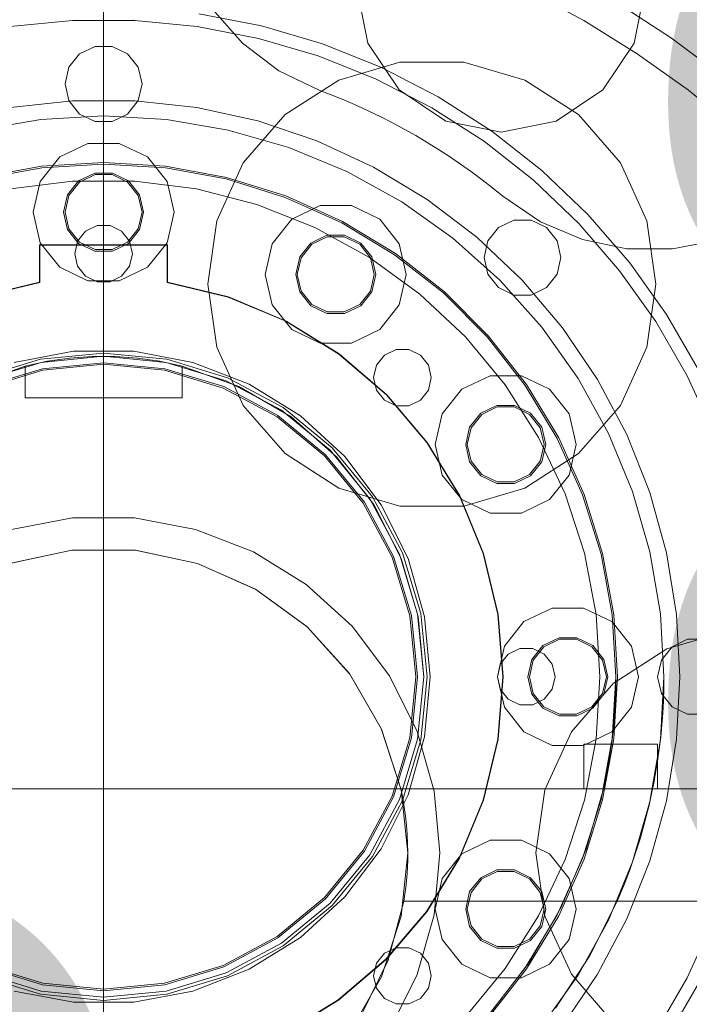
# Model space of a CAD drawing. Header units: millimetres. Extents: x -2233 to 65662, y -50530 to 6847.
# Tile 610 of 656: x 24424 to 24633, y 1623 to 1930. Entities that reach past the tile are written whole.
import ezdxf

# ---------------------------------------------------------------- set-up
doc = ezdxf.new("R2010")
doc.units = ezdxf.units.MM
for name, color, linetype, lineweight in [('COTAS_O', 1, 'Continuous', 0), ('COTAS_P', 1, 'Continuous', 0), ('lateral_briquetadora', 7, 'Continuous', 0)]:
    doc.layers.add(name, color=color, linetype=linetype, lineweight=lineweight)
doc.dimstyles.new('R19_100', dxfattribs={"dimtxt": 250, "dimasz": 150, "dimexe": 150, "dimexo": 80, "dimgap": 100, "dimtad": 1, "dimtih": 1, "dimtoh": 1, "dimdsep": 46, "dimcen": 0.09, "dimadec": 0, "dimazin": 0, "dimtfac": 1, "dimtdec": 4, "dimtofl": 0, "dimtmove": 0, "dimatfit": 3, "dimfxl": 1, "dimtolj": 1, "dimtzin": 0, "dimarcsym": 0})

# ---------------------------------------------------------------- blocks, each defined once
blk = doc.blocks.new('DIM_R32_4')
at = {"layer": 'COTAS_P'}
for p, q in [((15248.37, 1279.09), (24311.82, 4109.09)), ((24311.82, 4109.09), (24155.23, 4107.34)), ((24311.82, 4109.09), (24182.05, 4021.43)), ((24580.07, 3250), (24311.82, 4109.09)), ((15248.37, 1279.09), (15378.14, 1366.76)), ((15248.37, 1279.09), (15404.97, 1280.85)), ((15516.62, 420), (15248.37, 1279.09))]:
    blk.add_line(p, q, dxfattribs=at)
blk.add_text('9495 P', height=250, rotation=17.3406, dxfattribs=at).set_placement((19750.29, 2789.55))
blk = doc.blocks.new('DIM_R32_6')
at = {"layer": 'COTAS_P'}
for p, q in [((24580.07, 3250), (24980.07, 3250)), ((24980.07, 3250), (24935.07, 3100)), ((24980.07, 0), (24980.07, 3250)), ((24980.07, 3250), (25025.07, 3100)), ((24980.07, 0), (24935.07, 150)), ((24980.07, 0), (25025.07, 150)), ((24580.07, 0), (24980.07, 0))]:
    blk.add_line(p, q, dxfattribs=at)
blk.add_text('3250 P', height=250, rotation=90, dxfattribs=at).set_placement((24880.07, 1625))
blk = doc.blocks.new('DIM_R32_7')
at = {"layer": 'COTAS_P'}
for p, q in [((24250.07, 2141), (24400.07, 2186)), ((26750.07, 2141), (26600.07, 2186)), ((24250.07, 1241), (24250.07, 2141)), ((24250.07, 2141), (26750.07, 2141)), ((24250.07, 2141), (24400.07, 2096)), ((26750.07, 2141), (26600.07, 2096)), ((26750.07, 1241), (26750.07, 2141))]:
    blk.add_line(p, q, dxfattribs=at)
blk.add_text('2500 P', height=250, dxfattribs=at).set_placement((25500.07, 2241))
blk = doc.blocks.new('DIM_R32_8')
at = {"layer": 'COTAS_P'}
for p, q in [((24250.07, 1241), (24650.07, 1241)), ((24650.07, 1241), (24605.07, 1091)), ((24650.07, 0), (24650.07, 1241)), ((24650.07, 1241), (24695.07, 1091)), ((24650.07, 0), (24605.07, 150)), ((24650.07, 0), (24695.07, 150)), ((24250.07, 0), (24650.07, 0))]:
    blk.add_line(p, q, dxfattribs=at)
blk.add_text('1241 P', height=250, rotation=90, dxfattribs=at).set_placement((24550.07, 620.5))
blk = doc.blocks.new('DIM_R32_23')
at = {"layer": 'COTAS_O'}
for p, q in [((23750.07, 2330), (24450.07, 2330)), ((24450.07, 2330), (24405.07, 2180)), ((24450.07, 0), (24450.07, 2330)), ((24450.07, 2330), (24495.07, 2180)), ((24450.07, 0), (24405.07, 150)), ((24450.07, 0), (24495.07, 150)), ((23750.07, 0), (24450.07, 0))]:
    blk.add_line(p, q, dxfattribs=at)
blk.add_text('2330 O', height=250, rotation=90, dxfattribs=at).set_placement((24350.07, 1165))

msp = doc.modelspace()

# ---------------------------------------------------------------- linework, layer by layer
at = {"layer": 'lateral_briquetadora'}
for p, q in [((24532.618, 1922.77), (24529.192, 1939.991)), ((24582.754, 1939.062), (24600.067, 1929.808)), ((24619.192, 1939.991), (24615.767, 1922.77)), ((24493.474, 1922.72), (24484.035, 1933.346)), ((24610.769, 1935.094), (24627.424, 1924.253)), ((24420.893, 1927.913), (24440.313, 1929.768)), ((24440.313, 1929.768), (24459.822, 1929.768)), ((24459.822, 1929.768), (24479.242, 1927.913)), ((24479.811, 1931.873), (24499.341, 1928.109)), ((24600.067, 1929.808), (24616.739, 1919.441)), ((24479.242, 1927.913), (24498.398, 1924.221)), ((24499.341, 1928.109), (24518.425, 1922.505)), ((24498.398, 1924.221), (24517.116, 1918.725)), ((24627.424, 1924.253), (24643.349, 1912.368)), ((24447.397, 1921.699), (24442.586, 1919.382)), ((24452.738, 1921.699), (24447.397, 1921.699)), ((24457.549, 1919.382), (24452.738, 1921.699)), ((24504.805, 1914.14), (24493.474, 1922.72)), ((24518.425, 1922.505), (24536.889, 1915.113)), ((24542.373, 1908.171), (24532.618, 1922.77)), ((24615.767, 1922.77), (24606.012, 1908.171)), ((24442.586, 1919.382), (24439.256, 1915.207)), ((24460.879, 1915.207), (24457.549, 1919.382)), ((24517.116, 1918.725), (24535.228, 1911.475)), ((24616.739, 1919.441), (24632.696, 1908.006)), ((24439.256, 1915.207), (24438.067, 1910)), ((24462.067, 1910), (24460.879, 1915.207)), ((24523.488, 1911.209), (24542.605, 1916.823)), ((24536.889, 1915.113), (24554.567, 1905.999)), ((24542.605, 1916.823), (24562.53, 1916.823)), ((24562.53, 1916.823), (24581.647, 1911.209)), ((24517.591, 1907.936), (24504.805, 1914.14)), ((24535.228, 1911.475), (24552.567, 1902.535)), ((24438.067, 1910), (24439.256, 1904.793)), ((24460.879, 1904.793), (24462.067, 1910)), ((24506.727, 1900.438), (24523.488, 1911.209)), ((24581.647, 1911.209), (24598.408, 1900.438)), ((24521.463, 1906.46), (24517.591, 1907.936)), ((24525.303, 1904.902), (24521.463, 1906.46)), ((24556.972, 1898.416), (24542.373, 1908.171)), ((24554.567, 1905.999), (24571.299, 1895.246)), ((24606.012, 1908.171), (24591.413, 1898.416)), ((24632.696, 1908.006), (24647.871, 1895.552)), ((24440.322, 1904.736), (24420.947, 1902.629)), ((24439.256, 1904.793), (24442.586, 1900.618)), ((24459.812, 1904.736), (24440.322, 1904.736)), ((24457.549, 1900.618), (24460.879, 1904.793)), ((24479.188, 1902.629), (24459.812, 1904.736)), ((24498.223, 1898.439), (24479.188, 1902.629)), ((24529.108, 1903.263), (24525.303, 1904.902)), ((24532.878, 1901.543), (24529.108, 1903.263)), ((24552.567, 1902.535), (24568.979, 1891.988)), ((24430.474, 1898.9), (24450.067, 1900)), ((24442.586, 1900.618), (24447.397, 1898.301)), ((24450.067, 1900), (24469.661, 1898.9)), ((24452.738, 1898.301), (24457.549, 1900.618)), ((24493.68, 1885.38), (24506.727, 1900.438)), ((24536.611, 1899.743), (24532.878, 1901.543)), ((24540.304, 1897.865), (24536.611, 1899.743)), ((24598.408, 1900.438), (24611.455, 1885.38)), ((24411.126, 1895.612), (24430.474, 1898.9)), ((24447.397, 1898.301), (24452.738, 1898.301)), ((24469.661, 1898.9), (24489.009, 1895.612)), ((24516.692, 1892.216), (24498.223, 1898.439)), ((24543.957, 1895.909), (24540.304, 1897.865)), ((24574.192, 1894.991), (24556.972, 1898.416)), ((24591.413, 1898.416), (24574.192, 1894.991)), ((24489.009, 1895.612), (24507.866, 1890.18)), ((24547.567, 1893.875), (24543.957, 1895.909)), ((24551.134, 1891.765), (24547.567, 1893.875)), ((24571.299, 1895.246), (24586.933, 1882.952)), ((24436.351, 1887.2), (24445.172, 1891.448)), ((24445.172, 1891.448), (24454.963, 1891.448)), ((24454.963, 1891.448), (24463.784, 1887.2)), ((24507.866, 1890.18), (24525.997, 1882.67)), ((24534.381, 1884.032), (24516.692, 1892.216)), ((24554.654, 1889.58), (24551.134, 1891.765)), ((24568.979, 1891.988), (24584.314, 1879.929)), ((24430.246, 1879.545), (24436.351, 1887.2)), ((24463.784, 1887.2), (24469.889, 1879.545)), ((24558.128, 1887.321), (24554.654, 1889.58)), ((24561.553, 1884.988), (24558.128, 1887.321)), ((24411.657, 1880.836), (24430.721, 1884.33)), ((24411.777, 1880.351), (24430.782, 1883.833)), ((24430.721, 1884.33), (24450.067, 1885.5)), ((24430.782, 1883.833), (24450.067, 1885)), ((24450.067, 1885.5), (24469.414, 1884.33)), ((24450.067, 1885), (24469.353, 1883.833)), ((24469.353, 1883.833), (24488.358, 1880.351)), ((24469.414, 1884.33), (24488.478, 1880.836)), ((24485.403, 1867.256), (24493.68, 1885.38)), ((24551.081, 1873.984), (24534.381, 1884.032)), ((24564.927, 1882.583), (24561.553, 1884.988)), ((24611.455, 1885.38), (24619.732, 1867.256)), ((24442.274, 1879.773), (24447.286, 1882.187)), ((24442.586, 1879.382), (24447.397, 1881.699)), ((24447.286, 1882.187), (24452.849, 1882.187)), ((24447.397, 1881.699), (24452.738, 1881.699)), ((24452.738, 1881.699), (24457.549, 1879.382)), ((24452.849, 1882.187), (24457.861, 1879.773)), ((24488.478, 1880.836), (24506.982, 1875.07)), ((24525.997, 1882.67), (24543.173, 1873.177)), ((24568.249, 1880.107), (24564.927, 1882.583)), ((24586.933, 1882.952), (24601.328, 1869.227)), ((24421.023, 1877.255), (24440.335, 1879.694)), ((24428.067, 1870), (24430.246, 1879.545)), ((24438.805, 1875.424), (24442.274, 1879.773)), ((24439.256, 1875.207), (24442.586, 1879.382)), ((24440.335, 1879.694), (24459.8, 1879.694)), ((24457.549, 1879.382), (24460.879, 1875.207)), ((24457.861, 1879.773), (24461.33, 1875.424)), ((24459.8, 1879.694), (24479.112, 1877.255)), ((24469.889, 1879.545), (24472.067, 1870)), ((24488.358, 1880.351), (24506.804, 1874.603)), ((24571.518, 1877.56), (24568.249, 1880.107)), ((24574.733, 1874.945), (24571.518, 1877.56)), ((24584.314, 1879.929), (24598.433, 1866.466)), ((24437.567, 1870), (24438.805, 1875.424)), ((24438.067, 1870), (24439.256, 1875.207)), ((24460.879, 1875.207), (24462.067, 1870)), ((24461.33, 1875.424), (24462.567, 1870)), ((24479.112, 1877.255), (24497.965, 1872.414)), ((24506.804, 1874.603), (24524.423, 1866.673)), ((24506.982, 1875.07), (24524.656, 1867.116)), ((24586.499, 1866.974), (24574.733, 1874.945)), ((24497.965, 1872.414), (24516.063, 1865.248)), ((24508.851, 1867.774), (24517.672, 1872.022)), ((24517.672, 1872.022), (24527.463, 1872.022)), ((24527.463, 1872.022), (24536.284, 1867.774)), ((24543.173, 1873.177), (24559.178, 1861.821)), ((24566.597, 1862.189), (24551.081, 1873.984)), ((24430.246, 1860.455), (24428.067, 1870)), ((24438.805, 1864.576), (24437.567, 1870)), ((24439.256, 1864.793), (24438.067, 1870)), ((24462.067, 1870), (24460.879, 1864.793)), ((24462.567, 1870), (24461.33, 1864.576)), ((24472.067, 1870), (24469.889, 1860.455)), ((24601.328, 1869.227), (24614.353, 1854.195)), ((24444.456, 1864.036), (24448.065, 1865.774)), ((24448.065, 1865.774), (24452.07, 1865.774)), ((24452.07, 1865.774), (24455.679, 1864.036)), ((24482.567, 1847.535), (24485.403, 1867.256)), ((24502.746, 1860.119), (24508.851, 1867.774)), ((24516.063, 1865.248), (24533.121, 1855.871)), ((24524.423, 1866.673), (24540.958, 1856.677)), ((24524.656, 1867.116), (24541.242, 1857.089)), ((24536.284, 1867.774), (24542.389, 1860.119)), ((24578.212, 1867.514), (24573.4, 1865.197)), ((24583.552, 1867.514), (24578.212, 1867.514)), ((24588.364, 1865.197), (24583.552, 1867.514)), ((24599.595, 1861.452), (24586.499, 1866.974)), ((24598.433, 1866.466), (24611.208, 1851.723)), ((24619.732, 1867.256), (24622.567, 1847.535)), ((24442.274, 1860.227), (24438.805, 1864.576)), ((24442.586, 1860.618), (24439.256, 1864.793)), ((24441.959, 1860.905), (24444.456, 1864.036)), ((24455.679, 1864.036), (24458.176, 1860.905)), ((24460.879, 1864.793), (24457.549, 1860.618)), ((24461.33, 1864.576), (24457.861, 1860.227)), ((24514.774, 1860.347), (24519.786, 1862.76)), ((24515.086, 1859.956), (24519.897, 1862.273)), ((24519.786, 1862.76), (24525.349, 1862.76)), ((24519.897, 1862.273), (24525.238, 1862.273)), ((24525.238, 1862.273), (24530.049, 1859.956)), ((24525.349, 1862.76), (24530.361, 1860.347)), ((24580.747, 1848.786), (24566.597, 1862.189)), ((24573.4, 1865.197), (24570.071, 1861.021)), ((24591.694, 1861.021), (24588.364, 1865.197)), ((24430.067, 1859.75), (24470.067, 1859.75)), ((24430.067, 1848.136), (24430.067, 1859.75)), ((24430.167, 1848.051), (24430.167, 1859.65)), ((24430.167, 1859.65), (24469.967, 1859.65)), ((24436.351, 1852.8), (24430.246, 1860.455)), ((24441.067, 1857), (24441.959, 1860.905)), ((24447.286, 1857.813), (24442.274, 1860.227)), ((24447.397, 1858.301), (24442.586, 1860.618)), ((24457.549, 1860.618), (24452.738, 1858.301)), ((24457.861, 1860.227), (24452.849, 1857.813)), ((24458.176, 1860.905), (24459.067, 1857)), ((24469.889, 1860.455), (24463.784, 1852.8)), ((24469.967, 1859.65), (24469.967, 1848.051)), ((24470.067, 1859.75), (24470.067, 1848.136)), ((24500.567, 1850.574), (24502.746, 1860.119)), ((24511.305, 1855.997), (24514.774, 1860.347)), ((24511.756, 1855.78), (24515.086, 1859.956)), ((24530.049, 1859.956), (24533.379, 1855.78)), ((24530.361, 1860.347), (24533.83, 1855.997)), ((24542.389, 1860.119), (24544.567, 1850.574)), ((24559.178, 1861.821), (24573.811, 1848.744)), ((24570.071, 1861.021), (24568.882, 1855.815)), ((24592.882, 1855.815), (24591.694, 1861.021)), ((24613.516, 1858.59), (24599.595, 1861.452)), ((24641.685, 1861.183), (24627.729, 1858.499)), ((24441.959, 1853.095), (24441.067, 1857)), ((24452.849, 1857.813), (24447.286, 1857.813)), ((24452.738, 1858.301), (24447.397, 1858.301)), ((24459.067, 1857), (24458.176, 1853.095)), ((24510.067, 1850.574), (24511.305, 1855.997)), ((24533.83, 1855.997), (24535.067, 1850.574)), ((24540.958, 1856.677), (24556.167, 1844.762)), ((24541.242, 1857.089), (24556.499, 1845.136)), ((24627.729, 1858.499), (24613.516, 1858.59)), ((24444.456, 1849.964), (24441.959, 1853.095)), ((24458.176, 1853.095), (24455.679, 1849.964)), ((24510.567, 1850.574), (24511.756, 1855.78)), ((24533.121, 1855.871), (24548.868, 1844.43)), ((24533.379, 1855.78), (24534.567, 1850.574)), ((24568.882, 1855.815), (24570.071, 1850.608)), ((24591.694, 1850.608), (24592.882, 1855.815)), ((24614.353, 1854.195), (24625.889, 1837.994)), ((24445.172, 1848.552), (24436.351, 1852.8)), ((24448.065, 1848.226), (24444.456, 1849.964)), ((24455.679, 1849.964), (24452.07, 1848.226)), ((24463.784, 1852.8), (24454.963, 1848.552)), ((24502.746, 1841.028), (24500.567, 1850.574)), ((24511.305, 1845.15), (24510.067, 1850.574)), ((24511.756, 1845.367), (24510.567, 1850.574)), ((24534.567, 1850.574), (24533.379, 1845.367)), ((24535.067, 1850.574), (24533.83, 1845.15)), ((24544.567, 1850.574), (24542.389, 1841.028)), ((24570.071, 1850.608), (24573.4, 1846.433)), ((24588.364, 1846.433), (24591.694, 1850.608)), ((24611.208, 1851.723), (24622.524, 1835.831)), ((24411.103, 1843.509), (24430.067, 1848.136)), ((24411.206, 1843.437), (24430.167, 1848.051)), ((24454.963, 1848.552), (24445.172, 1848.552)), ((24452.07, 1848.226), (24448.065, 1848.226)), ((24469.967, 1848.051), (24488.929, 1843.437)), ((24470.067, 1848.136), (24489.032, 1843.509)), ((24485.403, 1827.814), (24482.567, 1847.535)), ((24573.811, 1848.744), (24586.888, 1834.111)), ((24593.364, 1833.931), (24580.747, 1848.786)), ((24622.567, 1847.535), (24619.732, 1827.814)), ((24514.774, 1840.801), (24511.305, 1845.15)), ((24515.086, 1841.192), (24511.756, 1845.367)), ((24533.379, 1845.367), (24530.049, 1841.192)), ((24533.83, 1845.15), (24530.361, 1840.801)), ((24548.868, 1844.43), (24563.058, 1831.105)), ((24556.167, 1844.762), (24569.829, 1831.1)), ((24556.499, 1845.136), (24570.203, 1831.431)), ((24573.4, 1846.433), (24578.212, 1844.116)), ((24578.212, 1844.116), (24583.552, 1844.116)), ((24583.552, 1844.116), (24588.364, 1846.433)), ((24488.929, 1843.437), (24506.938, 1835.92)), ((24489.032, 1843.509), (24507.043, 1835.979)), ((24508.851, 1833.373), (24502.746, 1841.028)), ((24519.786, 1838.387), (24514.774, 1840.801)), ((24519.897, 1838.875), (24515.086, 1841.192)), ((24530.049, 1841.192), (24525.238, 1838.875)), ((24530.361, 1840.801), (24525.349, 1838.387)), ((24542.389, 1841.028), (24536.284, 1833.373)), ((24525.349, 1838.387), (24519.786, 1838.387)), ((24525.238, 1838.875), (24519.897, 1838.875)), ((24625.889, 1837.994), (24635.834, 1820.769)), ((24506.938, 1835.92), (24523.553, 1825.685)), ((24507.043, 1835.979), (24523.658, 1825.732)), ((24622.524, 1835.831), (24632.279, 1818.936)), ((24517.672, 1829.125), (24508.851, 1833.373)), ((24536.284, 1833.373), (24527.463, 1829.125)), ((24570.203, 1831.431), (24582.156, 1816.174)), ((24586.888, 1834.111), (24598.244, 1818.106)), ((24604.302, 1817.8), (24593.364, 1833.931)), ((24527.463, 1829.125), (24517.672, 1829.125)), ((24563.058, 1831.105), (24575.465, 1816.107)), ((24569.829, 1831.1), (24581.745, 1815.89)), ((24422.154, 1823.106), (24440.656, 1826.565)), ((24450.067, 1826), (24430.363, 1824.059)), ((24440.656, 1826.565), (24459.479, 1826.565)), ((24469.772, 1824.059), (24450.067, 1826)), ((24459.479, 1826.565), (24477.981, 1823.106)), ((24493.68, 1809.69), (24485.403, 1827.814)), ((24523.553, 1825.685), (24538.368, 1812.981)), ((24523.658, 1825.732), (24538.472, 1813.018)), ((24535.297, 1822.243), (24537.794, 1825.375)), ((24537.794, 1825.375), (24541.403, 1827.112)), ((24541.403, 1827.112), (24545.408, 1827.112)), ((24545.408, 1827.112), (24549.017, 1825.375)), ((24549.017, 1825.375), (24551.514, 1822.243)), ((24619.732, 1827.814), (24611.455, 1809.69)), ((24430.363, 1824.059), (24411.416, 1818.312)), ((24411.799, 1817.388), (24430.558, 1823.079)), ((24432.479, 1823.441), (24425.567, 1821.952)), ((24430.558, 1823.079), (24450.067, 1825)), ((24430.949, 1821.117), (24450.067, 1823)), ((24431.046, 1820.627), (24450.067, 1822.5)), ((24439.479, 1824.438), (24432.479, 1823.441)), ((24446.532, 1824.937), (24439.479, 1824.438)), ((24453.603, 1824.937), (24446.532, 1824.937)), ((24450.067, 1825), (24469.577, 1823.079)), ((24450.067, 1823), (24469.186, 1821.117)), ((24450.067, 1822.5), (24469.089, 1820.627)), ((24460.656, 1824.438), (24453.603, 1824.937)), ((24467.655, 1823.441), (24460.656, 1824.438)), ((24474.567, 1821.952), (24467.655, 1823.441)), ((24469.577, 1823.079), (24488.336, 1817.388)), ((24488.719, 1818.312), (24469.772, 1824.059)), ((24477.981, 1823.106), (24495.533, 1816.307)), ((24534.406, 1818.338), (24535.297, 1822.243)), ((24551.514, 1822.243), (24552.406, 1818.338)), ((24407.785, 1815.621), (24425.567, 1821.952)), ((24412.565, 1815.54), (24430.949, 1821.117)), ((24412.756, 1815.078), (24431.046, 1820.627)), ((24425.567, 1812), (24425.567, 1821.952)), ((24469.089, 1820.627), (24487.379, 1815.078)), ((24469.186, 1821.117), (24487.57, 1815.54)), ((24474.567, 1821.952), (24492.35, 1815.621)), ((24474.567, 1821.952), (24474.567, 1812)), ((24488.336, 1817.388), (24505.625, 1808.147)), ((24506.18, 1808.978), (24488.719, 1818.312)), ((24495.533, 1816.307), (24511.536, 1806.398)), ((24535.297, 1814.433), (24534.406, 1818.338)), ((24552.406, 1818.338), (24551.514, 1814.433)), ((24561.924, 1814.7), (24570.746, 1818.948)), ((24570.746, 1818.948), (24580.537, 1818.948)), ((24575.465, 1816.107), (24585.895, 1799.672)), ((24580.537, 1818.948), (24589.358, 1814.7)), ((24582.156, 1816.174), (24592.183, 1799.588)), ((24598.244, 1818.106), (24607.737, 1800.93)), ((24613.431, 1800.58), (24604.302, 1817.8)), ((24632.279, 1818.936), (24640.383, 1801.191)), ((24487.379, 1815.078), (24504.236, 1806.068)), ((24487.57, 1815.54), (24504.513, 1806.484)), ((24492.35, 1815.621), (24508.626, 1806.061)), ((24537.794, 1811.302), (24535.297, 1814.433)), ((24538.368, 1812.981), (24551.017, 1798.122)), ((24538.472, 1813.018), (24551.12, 1798.15)), ((24551.514, 1814.433), (24549.017, 1811.302)), ((24555.82, 1807.045), (24561.924, 1814.7)), ((24581.745, 1815.89), (24591.74, 1799.356)), ((24589.358, 1814.7), (24595.462, 1807.045)), ((24474.567, 1812), (24425.567, 1812)), ((24541.403, 1809.564), (24537.794, 1811.302)), ((24549.017, 1811.302), (24545.408, 1809.564)), ((24506.727, 1794.633), (24493.68, 1809.69)), ((24505.625, 1808.147), (24520.778, 1795.711)), ((24521.485, 1796.418), (24506.18, 1808.978)), ((24545.408, 1809.564), (24541.403, 1809.564)), ((24553.641, 1797.5), (24555.82, 1807.045)), ((24564.379, 1802.924), (24567.848, 1807.273)), ((24564.83, 1802.707), (24568.159, 1806.882)), ((24567.848, 1807.273), (24572.86, 1809.687)), ((24568.159, 1806.882), (24572.971, 1809.199)), ((24572.86, 1809.687), (24578.423, 1809.687)), ((24572.971, 1809.199), (24578.311, 1809.199)), ((24578.311, 1809.199), (24583.123, 1806.882)), ((24578.423, 1809.687), (24583.435, 1807.273)), ((24583.123, 1806.882), (24586.453, 1802.707)), ((24583.435, 1807.273), (24586.903, 1802.924)), ((24595.462, 1807.045), (24597.641, 1797.5)), ((24611.455, 1809.69), (24598.408, 1794.633)), ((24504.236, 1806.068), (24519.01, 1793.943)), ((24504.513, 1806.484), (24519.364, 1794.296)), ((24508.626, 1806.061), (24522.815, 1793.613)), ((24511.536, 1806.398), (24525.446, 1793.717)), ((24563.141, 1797.5), (24564.379, 1802.924)), ((24563.641, 1797.5), (24564.83, 1802.707)), ((24586.453, 1802.707), (24587.641, 1797.5)), ((24586.903, 1802.924), (24588.141, 1797.5)), ((24607.737, 1800.93), (24615.247, 1782.799)), ((24551.017, 1798.122), (24561.193, 1781.469)), ((24551.12, 1798.15), (24561.295, 1781.489)), ((24585.895, 1799.672), (24594.183, 1782.059)), ((24591.74, 1799.356), (24599.67, 1781.737)), ((24592.183, 1799.588), (24600.138, 1781.914)), ((24620.645, 1782.474), (24613.431, 1800.58)), ((24523.488, 1783.861), (24506.727, 1794.633)), ((24520.778, 1795.711), (24533.214, 1780.557)), ((24534.046, 1781.113), (24521.485, 1796.418)), ((24555.82, 1787.955), (24553.641, 1797.5)), ((24564.379, 1792.076), (24563.141, 1797.5)), ((24564.83, 1792.293), (24563.641, 1797.5)), ((24598.408, 1794.633), (24581.647, 1783.861)), ((24587.641, 1797.5), (24586.453, 1792.293)), ((24588.141, 1797.5), (24586.903, 1792.076)), ((24597.641, 1797.5), (24595.462, 1787.955)), ((24519.01, 1793.943), (24531.136, 1779.168)), ((24519.364, 1794.296), (24531.552, 1779.446)), ((24522.815, 1793.613), (24534.413, 1778.72)), ((24525.446, 1793.717), (24536.79, 1778.696)), ((24567.848, 1787.727), (24564.379, 1792.076)), ((24568.159, 1788.118), (24564.83, 1792.293)), ((24586.453, 1792.293), (24583.123, 1788.118)), ((24586.903, 1792.076), (24583.435, 1787.727)), ((24561.924, 1780.3), (24555.82, 1787.955)), ((24572.86, 1785.313), (24567.848, 1787.727)), ((24572.971, 1785.801), (24568.159, 1788.118)), ((24578.423, 1785.313), (24572.86, 1785.313)), ((24578.311, 1785.801), (24572.971, 1785.801)), ((24583.123, 1788.118), (24578.311, 1785.801)), ((24583.435, 1787.727), (24578.423, 1785.313)), ((24595.462, 1787.955), (24589.358, 1780.3)), ((24542.605, 1778.248), (24523.488, 1783.861)), ((24581.647, 1783.861), (24562.53, 1778.248)), ((24615.247, 1782.799), (24620.68, 1763.941)), ((24625.859, 1763.695), (24620.645, 1782.474)), ((24531.136, 1779.168), (24540.146, 1762.312)), ((24531.552, 1779.446), (24540.608, 1762.503)), ((24533.214, 1780.557), (24542.455, 1763.268)), ((24543.379, 1763.651), (24534.046, 1781.113)), ((24561.193, 1781.469), (24568.644, 1763.433)), ((24561.295, 1781.489), (24568.745, 1763.446)), ((24570.746, 1776.052), (24561.924, 1780.3)), ((24589.358, 1780.3), (24580.537, 1776.052)), ((24594.183, 1782.059), (24600.198, 1763.547)), ((24599.67, 1781.737), (24605.418, 1763.291)), ((24600.138, 1781.914), (24605.904, 1763.41)), ((24534.413, 1778.72), (24543.005, 1761.914)), ((24536.79, 1778.696), (24545.18, 1761.847)), ((24562.53, 1778.248), (24542.605, 1778.248)), ((24421.333, 1770.992), (24440.379, 1774.552)), ((24440.379, 1774.552), (24459.756, 1774.552)), ((24459.756, 1774.552), (24478.802, 1770.992)), ((24580.537, 1776.052), (24570.746, 1776.052)), ((24478.802, 1770.992), (24496.87, 1763.992)), ((24420.711, 1760.35), (24440.137, 1764.48)), ((24420.767, 1760.368), (24440.157, 1764.482)), ((24440.137, 1764.48), (24459.998, 1764.48)), ((24440.157, 1764.482), (24459.978, 1764.482)), ((24459.978, 1764.482), (24479.368, 1760.368)), ((24459.998, 1764.48), (24479.424, 1760.35)), ((24496.87, 1763.992), (24513.344, 1753.792)), ((24620.68, 1763.941), (24623.967, 1744.594)), ((24540.146, 1762.312), (24545.694, 1744.021)), ((24540.608, 1762.503), (24546.184, 1744.119)), ((24542.455, 1763.268), (24548.146, 1744.509)), ((24543.005, 1761.914), (24548.286, 1743.792)), ((24549.127, 1744.704), (24543.379, 1763.651)), ((24545.18, 1761.847), (24550.331, 1743.742)), ((24568.644, 1763.433), (24573.19, 1744.455)), ((24568.745, 1763.446), (24573.29, 1744.461)), ((24600.198, 1763.547), (24603.845, 1744.427)), ((24605.418, 1763.291), (24608.901, 1744.286)), ((24605.904, 1763.41), (24609.397, 1744.346)), ((24629.012, 1744.461), (24625.859, 1763.695)), ((24479.368, 1760.368), (24497.483, 1752.321)), ((24479.424, 1760.35), (24497.567, 1752.272)), ((24497.483, 1752.321), (24513.533, 1740.69)), ((24497.567, 1752.272), (24513.635, 1740.599)), ((24513.344, 1753.792), (24527.663, 1740.738)), ((24581.351, 1742.2), (24590.172, 1746.448)), ((24590.172, 1746.448), (24599.963, 1746.448)), ((24599.963, 1746.448), (24608.784, 1742.2)), ((24545.694, 1744.021), (24547.567, 1725)), ((24546.184, 1744.119), (24548.067, 1725)), ((24548.146, 1744.509), (24550.067, 1725)), ((24548.286, 1743.792), (24550.067, 1725)), ((24551.067, 1725), (24549.127, 1744.704)), ((24550.331, 1743.742), (24552.067, 1725)), ((24573.19, 1744.455), (24574.717, 1725)), ((24573.29, 1744.461), (24574.817, 1725)), ((24603.845, 1744.427), (24605.067, 1725)), ((24608.901, 1744.286), (24610.067, 1725)), ((24609.397, 1744.346), (24610.567, 1725)), ((24623.967, 1744.594), (24625.067, 1725)), ((24630.067, 1725), (24629.012, 1744.461)), ((24513.533, 1740.69), (24526.821, 1725.982)), ((24513.635, 1740.599), (24526.924, 1725.84)), ((24527.663, 1740.738), (24539.34, 1725.275)), ((24575.246, 1734.545), (24581.351, 1742.2)), ((24608.784, 1742.2), (24614.889, 1734.545)), ((24625.988, 1733.674), (24645.105, 1739.287)), ((24587.274, 1734.773), (24592.286, 1737.187)), ((24587.586, 1734.382), (24592.397, 1736.699)), ((24592.286, 1737.187), (24597.849, 1737.187)), ((24592.397, 1736.699), (24597.738, 1736.699)), ((24597.738, 1736.699), (24602.549, 1734.382)), ((24597.849, 1737.187), (24602.861, 1734.773)), ((24632.397, 1736.699), (24627.586, 1734.382)), ((24637.738, 1736.699), (24632.397, 1736.699)), ((24573.067, 1725), (24575.246, 1734.545)), ((24576.456, 1732.036), (24580.065, 1733.774)), ((24580.065, 1733.774), (24584.07, 1733.774)), ((24583.805, 1730.424), (24587.274, 1734.773)), ((24584.07, 1733.774), (24587.679, 1732.036)), ((24584.256, 1730.207), (24587.586, 1734.382)), ((24602.549, 1734.382), (24605.879, 1730.207)), ((24602.861, 1734.773), (24606.33, 1730.424)), ((24609.227, 1722.902), (24625.988, 1733.674)), ((24614.889, 1734.545), (24617.067, 1725)), ((24627.586, 1734.382), (24624.256, 1730.207)), ((24573.959, 1728.905), (24576.456, 1732.036)), ((24582.567, 1725), (24583.805, 1730.424)), ((24583.067, 1725), (24584.256, 1730.207)), ((24587.679, 1732.036), (24590.176, 1728.905)), ((24605.879, 1730.207), (24607.067, 1725)), ((24606.33, 1730.424), (24607.567, 1725)), ((24624.256, 1730.207), (24623.067, 1725)), ((24573.067, 1725), (24573.959, 1728.905)), ((24590.176, 1728.905), (24591.067, 1725)), ((24526.821, 1725.982), (24536.767, 1708.836)), ((24526.924, 1725.84), (24536.854, 1708.64)), ((24539.34, 1725.275), (24547.977, 1707.93)), ((24547.567, 1725), (24545.694, 1705.979)), ((24548.067, 1725), (24546.184, 1705.881)), ((24550.067, 1725), (24548.146, 1705.491)), ((24549.127, 1705.296), (24551.067, 1725)), ((24552.067, 1725), (24550.331, 1706.258)), ((24575.246, 1715.455), (24573.067, 1725)), ((24573.959, 1721.095), (24573.067, 1725)), ((24574.717, 1725), (24573.183, 1705.5)), ((24574.817, 1725), (24573.282, 1705.485)), ((24583.805, 1719.576), (24582.567, 1725)), ((24584.256, 1719.793), (24583.067, 1725)), ((24591.067, 1725), (24590.176, 1721.095)), ((24605.067, 1725), (24603.845, 1705.573)), ((24607.067, 1725), (24605.879, 1719.793)), ((24607.567, 1725), (24606.33, 1719.576)), ((24610.067, 1725), (24608.901, 1705.714)), ((24610.567, 1725), (24609.397, 1705.654)), ((24610.067, 1725), (24610.039, 1721.992)), ((24617.067, 1725), (24614.889, 1715.455)), ((24623.067, 1725), (24624.256, 1719.793)), ((24625.067, 1725), (24623.967, 1705.406)), ((24625.067, 1725), (24625.027, 1721.217)), ((24629.012, 1705.539), (24630.067, 1725)), ((24576.456, 1717.964), (24573.959, 1721.095)), ((24590.176, 1721.095), (24587.679, 1717.964)), ((24596.18, 1707.845), (24609.227, 1722.902)), ((24610.039, 1721.992), (24609.954, 1718.984)), ((24625.027, 1721.217), (24624.904, 1717.436)), ((24580.065, 1716.226), (24576.456, 1717.964)), ((24587.274, 1715.227), (24583.805, 1719.576)), ((24587.679, 1717.964), (24584.07, 1716.226)), ((24587.586, 1715.618), (24584.256, 1719.793)), ((24605.879, 1719.793), (24602.549, 1715.618)), ((24606.33, 1719.576), (24602.861, 1715.227)), ((24609.954, 1718.984), (24609.813, 1715.979)), ((24624.256, 1719.793), (24627.586, 1715.618)), ((24581.351, 1707.8), (24575.246, 1715.455)), ((24584.07, 1716.226), (24580.065, 1716.226)), ((24592.286, 1712.813), (24587.274, 1715.227)), ((24592.397, 1713.301), (24587.586, 1715.618)), ((24602.549, 1715.618), (24597.738, 1713.301)), ((24602.861, 1715.227), (24597.849, 1712.813)), ((24614.889, 1715.455), (24608.784, 1707.8)), ((24609.813, 1715.979), (24609.615, 1712.977)), ((24624.904, 1717.436), (24624.7, 1713.658)), ((24627.586, 1715.618), (24632.397, 1713.301)), ((24597.849, 1712.813), (24592.286, 1712.813)), ((24597.738, 1713.301), (24592.397, 1713.301)), ((24609.615, 1712.977), (24609.361, 1709.979)), ((24624.7, 1713.658), (24624.414, 1709.886)), ((24632.397, 1713.301), (24637.738, 1713.301)), ((24536.767, 1708.836), (24542.938, 1690)), ((24536.854, 1708.64), (24542.992, 1689.752)), ((24609.361, 1709.979), (24609.05, 1706.986)), ((24624.414, 1709.886), (24624.046, 1706.121)), ((24545.694, 1705.979), (24540.146, 1687.688)), ((24546.184, 1705.881), (24540.608, 1687.497)), ((24548.146, 1705.491), (24542.455, 1686.732)), ((24550.331, 1706.258), (24545.18, 1688.153)), ((24547.977, 1707.93), (24553.28, 1689.294)), ((24573.183, 1705.5), (24568.617, 1686.481)), ((24573.282, 1705.485), (24568.712, 1686.45)), ((24590.172, 1703.552), (24581.351, 1707.8)), ((24587.903, 1689.721), (24596.18, 1707.845)), ((24608.784, 1707.8), (24599.963, 1703.552)), ((24603.845, 1705.573), (24600.198, 1686.453)), ((24608.901, 1705.714), (24605.418, 1686.709)), ((24609.397, 1705.654), (24605.904, 1686.59)), ((24609.05, 1706.986), (24608.683, 1704)), ((24624.046, 1706.121), (24623.597, 1702.364)), ((24625.859, 1686.305), (24629.012, 1705.539)), ((24543.379, 1686.349), (24549.127, 1705.296)), ((24599.963, 1703.552), (24590.172, 1703.552)), ((24600.067, 1690), (24600.067, 1704)), ((24608.683, 1704), (24600.067, 1704)), ((24623.067, 1704), (24600.067, 1704)), ((24608.683, 1704), (24608.404, 1701.987)), ((24623.967, 1705.406), (24620.68, 1686.059)), ((24623.067, 1704), (24623.067, 1690)), ((24623.597, 1702.364), (24623.067, 1698.618)), ((24608.099, 1699.978), (24607.768, 1697.973)), ((24608.404, 1701.987), (24608.099, 1699.978)), ((24607.768, 1697.973), (24607.412, 1695.973)), ((24622.673, 1696.148), (24622.875, 1697.382)), ((24622.875, 1697.382), (24623.067, 1698.618)), ((24623.067, 1698.618), (24623.067, 1690)), ((24607.031, 1693.977), (24606.624, 1691.986)), ((24607.412, 1695.973), (24607.031, 1693.977)), ((24622.015, 1692.454), (24622.243, 1693.684)), ((24622.243, 1693.684), (24622.462, 1694.915)), ((24622.462, 1694.915), (24622.673, 1696.148)), ((24606.624, 1691.986), (24606.192, 1690)), ((24621.532, 1690), (24621.778, 1691.226)), ((24621.778, 1691.226), (24622.015, 1692.454)), ((24940.067, 1690), (24000.067, 1690)), ((24357.197, 1690), (24542.938, 1690)), ((24540.146, 1687.688), (24531.136, 1670.832)), ((24540.608, 1687.497), (24531.552, 1670.554)), ((24545.18, 1688.153), (24536.79, 1671.304)), ((24543.502, 1687.177), (24542.938, 1690)), ((24777.067, 1690), (24542.938, 1690)), ((24542.992, 1689.752), (24545.067, 1670)), ((24543.979, 1684.338), (24543.502, 1687.177)), ((24553.28, 1689.294), (24555.067, 1670)), ((24585.067, 1670), (24587.903, 1689.721)), ((24600.067, 1690), (24606.192, 1690)), ((24623.067, 1690), (24600.067, 1690)), ((24606.192, 1690), (24600.732, 1671.147)), ((24621.532, 1690), (24620.404, 1684.869)), ((24980.067, 1690), (24621.532, 1690)), ((24623.067, 1690), (24621.532, 1690)), ((24885.067, 1690), (24623.067, 1690)), ((24542.455, 1686.732), (24533.214, 1669.443)), ((24534.046, 1668.887), (24543.379, 1686.349)), ((24544.371, 1681.487), (24543.979, 1684.338)), ((24568.617, 1686.481), (24561.131, 1668.41)), ((24568.712, 1686.45), (24561.221, 1668.365)), ((24600.198, 1686.453), (24594.183, 1667.941)), ((24605.418, 1686.709), (24599.67, 1668.263)), ((24605.904, 1686.59), (24600.138, 1668.086)), ((24620.68, 1686.059), (24615.247, 1667.201)), ((24620.404, 1684.869), (24619.122, 1679.774)), ((24620.645, 1667.526), (24625.859, 1686.305)), ((24544.675, 1678.624), (24544.371, 1681.487)), ((24544.893, 1675.754), (24544.675, 1678.624)), ((24619.122, 1679.774), (24617.689, 1674.719)), ((24545.024, 1672.878), (24544.893, 1675.754)), ((24617.689, 1674.719), (24616.104, 1669.71)), ((24545.067, 1670), (24545.024, 1672.878)), ((24561.924, 1669.7), (24570.746, 1673.948)), ((24570.746, 1673.948), (24580.537, 1673.948)), ((24580.537, 1673.948), (24589.358, 1669.7)), ((24531.136, 1670.832), (24519.01, 1656.057)), ((24531.552, 1670.554), (24519.364, 1655.704)), ((24533.214, 1669.443), (24520.778, 1654.289)), ((24521.485, 1653.582), (24534.046, 1668.887)), ((24536.79, 1671.304), (24525.446, 1656.283)), ((24545.067, 1670), (24542.992, 1650.248)), ((24545.043, 1667.848), (24545.067, 1670)), ((24553.28, 1650.706), (24555.067, 1670)), ((24555.82, 1662.045), (24561.924, 1669.7)), ((24587.903, 1650.279), (24585.067, 1670)), ((24589.358, 1669.7), (24595.462, 1662.045)), ((24600.732, 1671.147), (24593.005, 1653.104)), ((24616.104, 1669.71), (24614.369, 1664.751)), ((24544.848, 1663.549), (24544.97, 1665.698)), ((24544.97, 1665.698), (24545.043, 1667.848)), ((24561.131, 1668.41), (24550.911, 1651.733)), ((24561.221, 1668.365), (24550.992, 1651.674)), ((24594.183, 1667.941), (24585.895, 1650.328)), ((24599.67, 1668.263), (24591.74, 1650.644)), ((24600.138, 1668.086), (24592.183, 1650.412)), ((24615.247, 1667.201), (24607.737, 1649.07)), ((24613.431, 1649.42), (24620.645, 1667.526)), ((24544.678, 1661.404), (24544.848, 1663.549)), ((24567.848, 1662.273), (24572.86, 1664.687)), ((24568.159, 1661.882), (24572.971, 1664.199)), ((24572.86, 1664.687), (24578.423, 1664.687)), ((24572.971, 1664.199), (24578.311, 1664.199)), ((24578.311, 1664.199), (24583.123, 1661.882)), ((24578.423, 1664.687), (24583.435, 1662.273)), ((24614.369, 1664.751), (24612.487, 1659.846)), ((24544.459, 1659.264), (24544.678, 1661.404)), ((24553.641, 1652.5), (24555.82, 1662.045)), ((24564.379, 1657.924), (24567.848, 1662.273)), ((24564.83, 1657.707), (24568.159, 1661.882)), ((24583.123, 1661.882), (24586.453, 1657.707)), ((24583.435, 1662.273), (24586.903, 1657.924)), ((24595.462, 1662.045), (24597.641, 1652.5)), ((24612.487, 1659.846), (24610.458, 1655)), ((24525.446, 1656.283), (24511.536, 1643.602)), ((24543.876, 1655), (24544.191, 1657.129)), ((24544.191, 1657.129), (24544.459, 1659.264)), ((24563.141, 1652.5), (24564.379, 1657.924)), ((24563.641, 1652.5), (24564.83, 1657.707)), ((24586.453, 1657.707), (24587.641, 1652.5)), ((24586.903, 1657.924), (24588.141, 1652.5)), ((24519.01, 1656.057), (24504.236, 1643.932)), ((24519.364, 1655.704), (24504.513, 1643.516)), ((24520.778, 1654.289), (24505.625, 1641.853)), ((24506.18, 1641.022), (24521.485, 1653.582)), ((24543.876, 1655), (24538.967, 1636.507)), ((24785.361, 1655), (24543.876, 1655)), ((24610.458, 1655), (24601.768, 1637.754)), ((24980.067, 1655), (24610.458, 1655)), ((24940.067, 1655), (24610.458, 1655)), ((24542.992, 1650.248), (24536.854, 1631.36)), ((24550.911, 1651.733), (24538.208, 1636.859)), ((24550.992, 1651.674), (24538.279, 1636.788)), ((24547.977, 1632.07), (24553.28, 1650.706)), ((24555.82, 1642.955), (24553.641, 1652.5)), ((24564.379, 1647.076), (24563.141, 1652.5)), ((24564.83, 1647.293), (24563.641, 1652.5)), ((24585.895, 1650.328), (24575.465, 1633.893)), ((24591.74, 1650.644), (24581.745, 1634.11)), ((24592.183, 1650.412), (24582.156, 1633.826)), ((24593.005, 1653.104), (24583.126, 1636.144)), ((24587.641, 1652.5), (24586.453, 1647.293)), ((24588.141, 1652.5), (24586.903, 1647.076)), ((24596.18, 1632.155), (24587.903, 1650.279)), ((24597.641, 1652.5), (24595.462, 1642.955)), ((24567.848, 1642.727), (24564.379, 1647.076)), ((24568.159, 1643.118), (24564.83, 1647.293)), ((24586.453, 1647.293), (24583.123, 1643.118)), ((24586.903, 1647.076), (24583.435, 1642.727)), ((24607.737, 1649.07), (24598.244, 1631.894)), ((24604.302, 1632.2), (24613.431, 1649.42)), ((24640.383, 1648.809), (24632.279, 1631.064)), ((24504.236, 1643.932), (24487.379, 1634.922)), ((24504.513, 1643.516), (24487.57, 1634.46)), ((24505.625, 1641.853), (24488.336, 1632.612)), ((24488.719, 1631.688), (24506.18, 1641.022)), ((24511.536, 1643.602), (24495.533, 1633.693)), ((24561.924, 1635.3), (24555.82, 1642.955)), ((24572.86, 1640.313), (24567.848, 1642.727)), ((24572.971, 1640.801), (24568.159, 1643.118)), ((24583.123, 1643.118), (24578.311, 1640.801)), ((24583.435, 1642.727), (24578.423, 1640.313)), ((24595.462, 1642.955), (24589.358, 1635.3)), ((24535.297, 1635.567), (24537.794, 1638.698)), ((24537.794, 1638.698), (24541.403, 1640.436)), ((24541.403, 1640.436), (24545.408, 1640.436)), ((24545.408, 1640.436), (24549.017, 1638.698)), ((24549.017, 1638.698), (24551.514, 1635.567)), ((24578.423, 1640.313), (24572.86, 1640.313)), ((24578.311, 1640.801), (24572.971, 1640.801)), ((24431.046, 1629.373), (24412.756, 1634.922)), ((24487.379, 1634.922), (24469.089, 1629.373)), ((24538.208, 1636.859), (24523.335, 1624.156)), ((24538.279, 1636.788), (24523.394, 1624.075)), ((24538.967, 1636.507), (24530.453, 1619.372)), ((24534.406, 1631.662), (24535.297, 1635.567)), ((24551.514, 1635.567), (24552.406, 1631.662)), ((24570.746, 1631.052), (24561.924, 1635.3)), ((24583.126, 1636.144), (24571.245, 1620.52)), ((24589.358, 1635.3), (24580.537, 1631.052)), ((24601.768, 1637.754), (24591.231, 1621.57)), ((24411.416, 1631.688), (24430.363, 1625.941)), ((24430.558, 1626.921), (24411.799, 1632.612)), ((24430.949, 1628.883), (24412.565, 1634.46)), ((24487.57, 1634.46), (24469.186, 1628.883)), ((24488.336, 1632.612), (24469.577, 1626.921)), ((24469.772, 1625.941), (24488.719, 1631.688)), ((24495.533, 1633.693), (24477.981, 1626.894)), ((24539.34, 1614.725), (24547.977, 1632.07)), ((24575.465, 1633.893), (24563.058, 1618.895)), ((24581.745, 1634.11), (24569.829, 1618.9)), ((24582.156, 1633.826), (24570.203, 1618.569)), ((24598.244, 1631.894), (24586.888, 1615.889)), ((24593.364, 1616.069), (24604.302, 1632.2)), ((24609.227, 1617.098), (24596.18, 1632.155)), ((24450.067, 1627), (24430.949, 1628.883)), ((24450.067, 1627.5), (24431.046, 1629.373)), ((24469.089, 1629.373), (24450.067, 1627.5)), ((24469.186, 1628.883), (24450.067, 1627)), ((24536.854, 1631.36), (24526.924, 1614.16)), ((24535.297, 1627.757), (24534.406, 1631.662)), ((24552.406, 1631.662), (24551.514, 1627.757)), ((24580.537, 1631.052), (24570.746, 1631.052)), ((24632.279, 1631.064), (24622.524, 1614.169)), ((24635.834, 1629.231), (24625.889, 1612.006)), ((24440.656, 1623.435), (24422.154, 1626.894)), ((24430.363, 1625.941), (24450.067, 1624)), ((24450.067, 1625), (24430.558, 1626.921)), ((24469.577, 1626.921), (24450.067, 1625)), ((24450.067, 1624), (24469.772, 1625.941)), ((24477.981, 1626.894), (24459.479, 1623.435)), ((24537.794, 1624.625), (24535.297, 1627.757)), ((24551.514, 1627.757), (24549.017, 1624.625)), ((24459.479, 1623.435), (24440.656, 1623.435)), ((24523.335, 1624.156), (24506.657, 1613.936)), ((24523.394, 1624.075), (24506.703, 1613.847)), ((24541.403, 1622.888), (24537.794, 1624.625)), ((24545.408, 1622.888), (24541.403, 1622.888)), ((24549.017, 1624.625), (24545.408, 1622.888))]:
    msp.add_line(p, q, dxfattribs=at)

# ---------------------------------------------------------------- dimensions: what is measured, and where the dimension line sits
at = {"layer": 'COTAS_O'}
dim = msp.add_aligned_dim(p1=(23750.067, 0), p2=(23750.067, 2330), distance=-700, text='<> O', dimstyle='R19_100', dxfattribs=at)
dim.commit()
dim.dimension.update_dxf_attribs({"geometry": 'DIM_R32_23', "text_midpoint": (24450.067, 1165)})
at = {"layer": 'COTAS_P'}
for p1, p2, distance, picture, middle in [((15516.618, 420), (24580.067, 3250), 900, 'DIM_R32_4', (19780.096, 2694.095)), ((24580.067, 0), (24580.067, 3250), -400, 'DIM_R32_6', (24980.067, 1625)), ((24250.067, 1241), (26750.067, 1241), 900, 'DIM_R32_7', (25500.067, 2141)), ((24250.067, 0), (24250.067, 1241), -400, 'DIM_R32_8', (24650.067, 620.5))]:
    dim = msp.add_aligned_dim(p1=p1, p2=p2, distance=distance, text='<> P', dimstyle='R19_100', dxfattribs=at)
    dim.commit()
    dim.dimension.update_dxf_attribs({"geometry": picture, "text_midpoint": middle})

doc.saveas('drawing.dxf')
